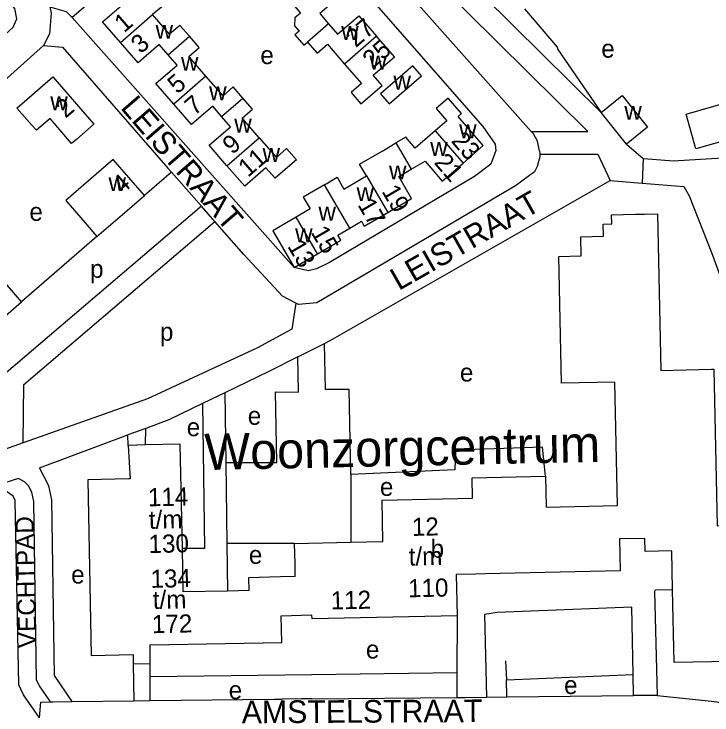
# Model space of a CAD drawing. Extents: x 156721 to 158827, y 386657 to 388950.
# Drawn here: x 157896 to 158050.1, y 387994 to 388148.8 of the extents above; entities that cross this region are included whole.
import ezdxf

# ---------------------------------------------------------------- set-up
doc = ezdxf.new("R2010")
doc.units = 0
for name, color, linetype in [('BLT_Basislijn', 7, 'Continuous'), ('BLT_Bebouwing', 7, 'Continuous'), ('BLT_Bebouwing_beschrifting', 7, 'Continuous'), ('BLT_Centroide', 7, 'Continuous'), ('BLT_Huisnummer', 7, 'Continuous'), ('BLT_Huisnummer_ tussenligend', 7, 'Continuous'), ('BLT_Huisnummer_reeks', 7, 'Continuous'), ('BLT_Onderverdeling_panden', 7, 'Continuous'), ('BLT_Straatnaam', 7, 'Continuous'), ('BLT_Straatnaam_verkleind', 7, 'Continuous')]:
    doc.layers.add(name, color=color, linetype=linetype)

msp = doc.modelspace()

# ---------------------------------------------------------------- linework, layer by layer
at = {"layer": 'BLT_Basislijn'}
for p, q in [((157957.83, 388092.87), (157908.79, 388148.08)), ((157860.21, 388104.13), (157902.45, 388141.9)), ((158010.2, 388122.9), (158022.68, 388122.9)), ((158031.23, 388120.08), (158034.87, 388116.92)), ((158012.12, 388117.9), (158024.9, 388117.9)), ((158024.9, 388117.9), (158027.61, 388112.1)), ((158034.87, 388116.92), (158034.7, 388111.51)), ((158050, 388116.95), (158058.68, 388117.43)), ((157930.78, 388113.9), (157924.76, 388108.74)), ((157937.37, 388106.39), (157930.78, 388113.9)), ((158027.61, 388112.1), (158034.7, 388111.51)), ((157940.31, 388103.03), (157937.37, 388106.39)), ((157914.29, 388099.69), (157897.65, 388085.24)), ((157958.65, 388073.09), (157964.57, 388076.08)), ((157942.55, 388065.18), (157937.58, 388062.79)), ((157942.55, 388065.18), (157942.76, 388049.76)), ((157937.58, 388062.79), (157938.02, 388030.76)), ((157925.07, 388057.33), (157921.1, 388055.86)), ((157924.97, 388053.66), (157925.07, 388057.33)), ((157921.18, 388053.57), (157921.1, 388055.86)), ((157897.99, 388054.14), (157893.62, 388052.6)), ((157942.76, 388049.76), (157943, 388031.91)), ((157970.35, 388047.15), (157970.35, 388032.17)), ((157957.93, 388031.91), (157943, 388031.91)), ((157943, 388031.91), (157943.15, 388021.4)), ((157993.81, 388015.92), (157993.76, 388003.31)), ((157922.31, 388005.31), (157922.41, 387997.15)), ((157926.04, 388002.44), (157926.07, 388005.36)), ((158004.51, 388005.97), (158004.73, 388001.81)), ((157993.76, 388003.31), (157961.75, 388002.9)), ((157993.76, 388003.31), (157993.74, 387997.86)), ((157926, 387997.19), (157926.04, 388002.44)), ((157961.75, 388002.9), (157926.04, 388002.44)), ((158004.73, 388001.81), (158032.68, 388002.99)), ((158004.81, 387997.99), (158004.73, 388001.81)), ((158032.79, 387998.31), (158032.68, 388002.99)), ((157908.84, 387996.99), (157922.41, 387997.15)), ((157922.41, 387997.15), (157926, 387997.19)), ((157961.73, 387997.61), (157993.74, 387997.86)), ((158000.32, 387997.92), (158004.81, 387997.99)), ((158004.81, 387997.99), (158032.79, 387998.31)), ((158038.02, 387998.3), (158032.79, 387998.31)), ((158038.02, 387998.3), (158050, 387997.06))]:
    msp.add_line(p, q, dxfattribs=at)
for points in [[(157970.07, 388182.99), (157965.98, 388177.12), (157964.42, 388172.54), (157964.39, 388168.36), (157965.53, 388163.69), (157972.83, 388154.47), (157999.51, 388124.03), (158002.23, 388120.12), (158002.39, 388118.68), (158001.27, 388115.71), (157997.69, 388112.93), (157965.66, 388093.93), (157962.8, 388092.59), (157960.96, 388092.1), (157957.83, 388092.87)], [(157976.11, 388178.83), (157986.54, 388165.79), (158025.6, 388127.11)], [(158010.2, 388122.9), (157975.83, 388161.63), (157973.85, 388164.28), (157972.85, 388166.74), (157972.56, 388171.34), (157973.44, 388174.16)], [(157973.44, 388174.16), (157982.81, 388162.44), (158022.68, 388122.9)], [(157934.37, 388170.33), (157921.93, 388159.59), (157917.86, 388155.92), (157908.79, 388148.08)], [(157888.63, 388139.49), (157895.79, 388145.91), (157896.6, 388147.82), (157896.14, 388150.07), (157884.39, 388163.96), (157883.64, 388166.77)], [(157903.87, 388150.45), (157904.16, 388149.04), (157903.82, 388144.5), (157902.45, 388141.9)], [(157903.87, 388150.45), (157907.51, 388149.42), (157908.79, 388148.08)], [(158008.68, 388149.97), (158015.88, 388141.51), (158016.04, 388141.01), (158025.6, 388127.11)], [(157902.45, 388141.9), (157906.66, 388141.54), (157929.97, 388114.82), (157930.78, 388113.9)], [(158012.04, 388118.6), (158011.58, 388120.74), (158010.69, 388122.35), (158010.2, 388122.9)], [(158012.12, 388117.9), (158012.06, 388117.33), (158011.81, 388116.29), (158011.48, 388115.18), (158010.89, 388113.97), (158006.72, 388110.92), (157962.85, 388085.05), (157958.8, 388084.72), (157958.18, 388084.95)], [(158012.04, 388118.6), (158012.12, 388117.9)], [(158034.87, 388116.92), (158036.96, 388116.76), (158041.52, 388116.45), (158050, 388116.95)], [(157964.57, 388076.08), (157965.8, 388076.71), (158027.61, 388112.1)], [(158034.7, 388111.51), (158043.9, 388110.75), (158045.09, 388108.68), (158050, 388096.15)], [(157937.37, 388106.39), (157893.8, 388069.25), (157869.74, 388070.64)], [(157897.99, 388054.14), (157898.16, 388066.98), (157940.31, 388103.03)], [(157958.18, 388084.95), (157955.28, 388086.54), (157946.7, 388095.75), (157940.31, 388103.03)], [(158050, 388096.15), (158079.12, 388016.74), (158079.71, 388013.9), (158080.59, 387991.28)], [(157958.18, 388084.95), (157957.3, 388079.24), (157949.74, 388075.11), (157925.43, 388063.82), (157897.99, 388054.14)], [(157970.35, 388047.15), (157969.97, 388065.92), (157964.73, 388065.93), (157964.57, 388076.08)], [(157958.65, 388073.09), (157952.24, 388069.85), (157942.55, 388065.18)], [(157942.76, 388049.76), (157954, 388049.78), (157953.69, 388065.41), (157958.81, 388065.29), (157958.65, 388073.09)], [(157937.58, 388062.79), (157930.15, 388059.22), (157925.07, 388057.33)], [(157908.84, 387996.99), (157904.92, 388002.73), (157904.33, 388041.52), (157903.66, 388044.66), (157901.57, 388048.6), (157921.1, 388055.86)], [(158013.32, 388046.76), (158012.64, 388053.2), (157993.43, 388052.53), (157993.33, 388048.14), (157970.35, 388047.15)], [(157904.01, 387996.92), (157901.57, 388000.48), (157900.97, 388001.71), (157900.34, 388041.16), (157899.91, 388043.21), (157899.15, 388044.63), (157898.26, 388045.55), (157896.98, 388046.28), (157892.24, 388044.78)], [(157901.62, 387993.36), (157898.09, 387998.47), (157897.02, 388000.69), (157896.24, 388041.41), (157895.78, 388042.36), (157892.24, 388044.78)], [(157938.02, 388030.76), (157933.14, 388030.76)], [(158041.42, 388021.66), (158037.56, 388021.6), (158037.4, 388021.3), (158038.02, 387998.3)], [(158032.68, 388002.99), (158032.43, 388017.86), (158002.67, 388016.62), (157999.88, 388016.2), (158000.32, 387997.92)], [(157901.62, 387993.36), (157901.91, 387996.85), (157904.01, 387996.92)], [(157904.01, 387996.92), (157904.62, 387996.94), (157908.84, 387996.99)], [(157926, 387997.19), (157953.44, 387997.51), (157955.2, 387997.53)], [(157961.73, 387997.61), (157959.47, 387997.59), (157955.2, 387997.53)], [(157993.74, 387997.86), (157995.61, 387997.87), (158000.32, 387997.92)], [(158050, 387997.06), (158051.18, 387996.93), (158068.22, 387992.53), (158075.01, 387991.54), (158080.59, 387991.28)]]:
    msp.add_lwpolyline(points, dxfattribs=at)
at = {"layer": 'BLT_Bebouwing'}
for p, q in [((158031.23, 388120.08), (158025.6, 388127.11)), ((157957.83, 388092.87), (157962.99, 388095.88)), ((157887.16, 388076.19), (157897.65, 388085.24)), ((157924.97, 388053.66), (157921.18, 388053.57)), ((157933.33, 388021.19), (157933.14, 388030.76)), ((157955, 388015.94), (157961.76, 388016.1)), ((157955.14, 388010.04), (157955, 388015.94)), ((157961.78, 388015.24), (157961.76, 388016.1)), ((157993.81, 388015.92), (157961.78, 388015.24)), ((157926.02, 388009.48), (157955.14, 388010.04)), ((157926.07, 388005.36), (157926.02, 388009.48)), ((157922.26, 388007.36), (157922.31, 388005.31)), ((157922.31, 388005.31), (157926.07, 388005.36))]:
    msp.add_line(p, q, dxfattribs=at)
for points in [[(157919.46, 388142.58), (157915.54, 388147.12), (157920.24, 388151.18), (157918.24, 388153.5), (157922.02, 388156.77), (157924.56, 388158.96), (157926.55, 388156.65), (157924.91, 388155.23), (157926.4, 388153.51), (157928.9, 388150.62), (157926.58, 388148.72)], [(157964.2, 388157.54), (157968.15, 388152.98), (157963.48, 388148.94), (157965.44, 388146.66)], [(157957.14, 388151.44), (157959.21, 388149.05), (157957.99, 388147.99), (157957.92, 388146.21), (157958.91, 388145.07), (157957.98, 388144.27), (157959.98, 388141.96), (157960.79, 388142.64)], [(157934.7, 388143.92), (157932.6, 388146.34), (157930.33, 388144.38), (157926.58, 388148.72)], [(157965.44, 388146.66), (157967.41, 388144.39), (157972.12, 388148.46), (157976.04, 388143.93)], [(157968.95, 388137.8), (157972.69, 388133.47), (157970.43, 388131.5), (157972.58, 388129.01), (157973.48, 388129.79), (157977.26, 388133.06), (157975.28, 388135.36), (157979.96, 388139.41), (157976.04, 388143.93)], [(157930.02, 388139.83), (157928.05, 388142.09), (157923.39, 388138.03), (157919.46, 388142.58)], [(157938.35, 388135.12), (157934.59, 388139.47), (157936.86, 388141.43), (157934.7, 388143.92)], [(157960.79, 388142.64), (157962.91, 388140.19), (157965.17, 388142.16), (157968.95, 388137.8)], [(157931.24, 388128.96), (157927.32, 388133.51), (157931.98, 388137.58), (157930.02, 388139.83)], [(157909.82, 388121.23), (157908.67, 388120.24), (157903.92, 388125.76), (157900.9, 388123.16), (157899.91, 388124.29), (157896.62, 388128.06), (157904.57, 388134.94), (157913.61, 388124.49), (157909.82, 388121.23)], [(157946.53, 388130.26), (157944.38, 388132.74), (157942.12, 388130.77), (157938.35, 388135.12)], [(157950.14, 388121.51), (157946.37, 388125.86), (157948.64, 388127.82), (157946.53, 388130.26)], [(157995.13, 388115.94), (157999.57, 388119.78), (157994.02, 388126.19), (157994.8, 388126.87), (157991.88, 388130.25), (157989.23, 388127.96), (157991.54, 388125.29), (157988.97, 388123.06)], [(158025.6, 388127.11), (158030.3, 388130.85), (158035.89, 388123.82), (158031.23, 388120.08)], [(157941.81, 388126.19), (157939.85, 388128.46), (157935.17, 388124.42), (157931.24, 388128.96)], [(157943, 388115.34), (157939.08, 388119.88), (157943.76, 388123.92), (157941.81, 388126.19)], [(157988.97, 388123.06), (157984.54, 388119.23), (157982.46, 388121.62), (157980.3, 388120.36)], [(157950.14, 388121.51), (157953.9, 388117.17), (157956.17, 388119.13), (157958.33, 388116.64), (157957.41, 388115.85), (157953.62, 388112.58), (157951.61, 388114.88), (157946.92, 388110.8), (157943, 388115.34)], [(157973.81, 388113.1), (157972.28, 388115.68), (157977.26, 388118.59), (157978.14, 388119.1), (157980.3, 388120.36)], [(157924.76, 388108.74), (157917.89, 388116.7), (157914.1, 388113.44), (157907.41, 388107.69), (157911.67, 388102.74), (157914.29, 388099.69)], [(157983.69, 388114.55), (157986.75, 388116.34), (157990.53, 388111.96), (157995.13, 388115.94)], [(157978.53, 388105.01), (157983.77, 388108.07), (157980.93, 388112.94), (157983.69, 388114.55)], [(157964.51, 388111.15), (157967.32, 388112.79), (157968.84, 388110.19), (157973.81, 388113.1)], [(157964.51, 388111.15), (157959.84, 388108.43), (157961.37, 388105.82), (157958.25, 388104)], [(157914.29, 388099.69), (157920.98, 388105.47), (157924.76, 388108.74)], [(157958.25, 388104), (157953.09, 388100.99), (157957.83, 388092.87)], [(157970.14, 388101.57), (157972.68, 388103.08), (157973.33, 388101.97), (157978.53, 388105.01)], [(158013.32, 388046.76), (158013.47, 388039.92), (158029.25, 388040.26), (158028.67, 388067.56), (158016.88, 388067.31), (158016.29, 388095.32), (158021.25, 388095.43), (158021.16, 388099.64), (158026.13, 388099.75), (158026.07, 388102.45), (158027.96, 388102.49), (158027.92, 388104.49), (158033.23, 388104.61), (158035.23, 388104.66), (158038.07, 388104.72), (158038.81, 388070.14), (158050, 388070.38)], [(157962.99, 388095.88), (157968.16, 388098.9), (157967.51, 388100.01), (157970.14, 388101.57)], [(157897.65, 388085.24), (157890, 388094.1), (157892.78, 388096.5), (157890.47, 388099.18)], [(158050, 388070.38), (158050.49, 388070.39), (158051.23, 388035.79), (158063.11, 388036.04), (158063.7, 388008.04), (158053.72, 388007.83), (158053.76, 388005.84), (158050, 388005.76)], [(157921.18, 388053.57), (157921.61, 388046.18), (157921.34, 388046.17)], [(157933.14, 388030.76), (157932.69, 388053.84), (157924.97, 388053.66)], [(157970.35, 388032.17), (157977.45, 388032.32), (157977.26, 388041.48), (157997.22, 388041.93), (157997.13, 388046.42), (158013.32, 388046.76)], [(157921.34, 388046.17), (157912.25, 388045.96), (157912.99, 388007.15), (157922.26, 388007.36)], [(158041.42, 388021.66), (158041.24, 388030.25), (158035.37, 388030.13), (158035.31, 388033.02), (158029.65, 388032.9), (158029.8, 388025.82), (158000, 388025.19), (157997.9, 388025.15), (157993.62, 388025.05), (157993.81, 388015.92)], [(157957.93, 388031.91), (157970.35, 388032.17)], [(157958.08, 388024.57), (157958.02, 388027.38), (157957.93, 388031.91)], [(157954.8, 388024.5), (157947.74, 388024.34), (157947.81, 388021.5), (157943.15, 388021.4)], [(157958.08, 388024.57), (157954.8, 388024.5)], [(158050, 388005.76), (158041.76, 388005.59), (158041.42, 388021.66)], [(157943.15, 388021.4), (157933.33, 388021.19)]]:
    msp.add_lwpolyline(points, dxfattribs=at)
for points in [[(157984.03, 388137.43), (157976.9, 388131.25), (157978.84, 388129.01), (157985.97, 388135.18)], [(158044.37, 388126.76), (158060.46, 388131.33), (158062.67, 388123.65), (158046.55, 388119.07)]]:
    msp.add_lwpolyline(points, close=True, dxfattribs=at)
at = {"layer": 'BLT_Onderverdeling_panden'}
for p, q in [((157919.46, 388142.58), (157926.58, 388148.72)), ((157965.44, 388146.66), (157960.79, 388142.64)), ((157976.04, 388143.93), (157968.95, 388137.8)), ((157930.02, 388139.83), (157934.7, 388143.92)), ((157938.35, 388135.12), (157931.24, 388128.96)), ((157941.81, 388126.19), (157946.53, 388130.26)), ((157988.97, 388123.06), (157995.13, 388115.94)), ((157943, 388115.34), (157950.14, 388121.51)), ((157980.3, 388120.36), (157983.69, 388114.55)), ((157973.81, 388113.1), (157978.53, 388105.01)), ((157970.14, 388101.57), (157964.51, 388111.15)), ((157962.99, 388095.88), (157958.25, 388104))]:
    msp.add_line(p, q, dxfattribs=at)

# ---------------------------------------------------------------- texts
at = {"layer": 'BLT_Bebouwing_beschrifting'}
msp.add_text('Woonzorgcentrum', height=8, rotation=1.1997, dxfattribs=at).set_placement((157938.1, 388048.11))
at = {"layer": 'BLT_Centroide'}
for s, p in [('w', (157927.23, 388143.38)), ('w', (157968.23, 388143.12)), ('e', (157950.37, 388137.79)), ('e', (158025.66, 388139.21)), ('w', (157932.84, 388136.31)), ('w', (157974.45, 388136.59)), ('w', (157979.76, 388132.15)), ('w', (157939.06, 388129.78)), ('w', (157903.98, 388127.59)), ('w', (158030.75, 388125.48)), ('w', (157944.61, 388122.66)), ('w', (157994.27, 388121.42)), ('w', (157950.85, 388116.16)), ('w', (157987.88, 388117.5)), ('w', (157978.78, 388112.31)), ('w', (157916.84, 388109.72)), ('w', (157971.61, 388107.53)), ('e', (157899.37, 388103.17)), ('w', (157963.2, 388103.19)), ('w', (157958.05, 388098.44)), ('p', (157912.76, 388090.56)), ('p', (157928.19, 388076.68)), ('e', (157994.44, 388067.67)), ('e', (157947.59, 388058.12)), ('e', (157934.12, 388055.6)), ('e', (157976.77, 388042.41)), ('b', (157987.97, 388028.75)), ('e', (157947.83, 388027.4)), ('e', (157908.59, 388023.05)), ('e', (157973.68, 388006.5)), ('e', (158017.44, 387998.64)), ('e', (157943.38, 387997.52))]:
    msp.add_text(s, height=4, dxfattribs=at).set_placement(p)
at = {"layer": 'BLT_Huisnummer'}
for s, rotation, p in [('1', 40.8029, (157920.28, 388144.57)), ('25', 40.8533, (157975.1, 388136.59)), ('5', 40.8029, (157932.03, 388131.03)), ('2', 40.6771, (157907.35, 388125.7)), ('23', 310.8923, (157992.34, 388120.72)), ('11', 40.8029, (157947.63, 388112.65)), ('4', 40.6922, (157919.8, 388108.91)), ('17', 300.2885, (157971.76, 388106.7)), ('13', 300.2885, (157956.24, 388097.57))]:
    msp.add_text(s, height=4, rotation=rotation, dxfattribs=at).set_placement(p)
at = {"layer": 'BLT_Huisnummer_ tussenligend'}
for s, rotation, p in [('27', 40.8533, (157971.44, 388141.29)), ('3', 40.8029, (157923.94, 388139.92)), ('7', 40.8029, (157935.81, 388126.26)), ('9', 40.8029, (157944.16, 388117.67)), ('21', 310.8795, (157988.57, 388115.95)), ('19', 300.2885, (157977.06, 388109.7)), ('15', 300.2885, (157961.42, 388100.63))]:
    msp.add_text(s, height=4, rotation=rotation, dxfattribs=at).set_placement(p)
at = {"layer": 'BLT_Huisnummer_reeks'}
for s, rotation, p in [('114', 1.2085, (157925.58, 388040.1)), ('t/m', 1.2143, (157925.79, 388035.13)), ('12', 1.2085, (157983.87, 388033.56)), ('130', 1.2143, (157925.71, 388029.78)), ('t/m', 1.2143, (157983.18, 388027.01)), ('134', 1.2143, (157926.15, 388022.08)), ('110', 1.2143, (157983.02, 388020)), ('t/m', 1.2143, (157926.66, 388017.42)), ('112', 1.2142, (157965.94, 388017.31)), ('172', 1.2143, (157926.45, 388012.07))]:
    msp.add_text(s, height=4, rotation=rotation, dxfattribs=at).set_placement(p)
at = {"layer": 'BLT_Straatnaam'}
for s, rotation, p in [('LEISTRAAT', 310.8374, (157919.3, 388128.08)), ('LEISTRAAT', 29.7019, (157980.94, 388087.65)), ('AMSTELSTRAAT', 0.2861, (157946.27, 387992.18))]:
    msp.add_text(s, height=5, rotation=rotation, dxfattribs=at).set_placement(p)
at = {"layer": 'BLT_Straatnaam_verkleind'}
msp.add_text('VECHTPAD', height=4, rotation=91.3085, dxfattribs=at).set_placement((157900.93, 388008.85))

doc.saveas('drawing.dxf')
